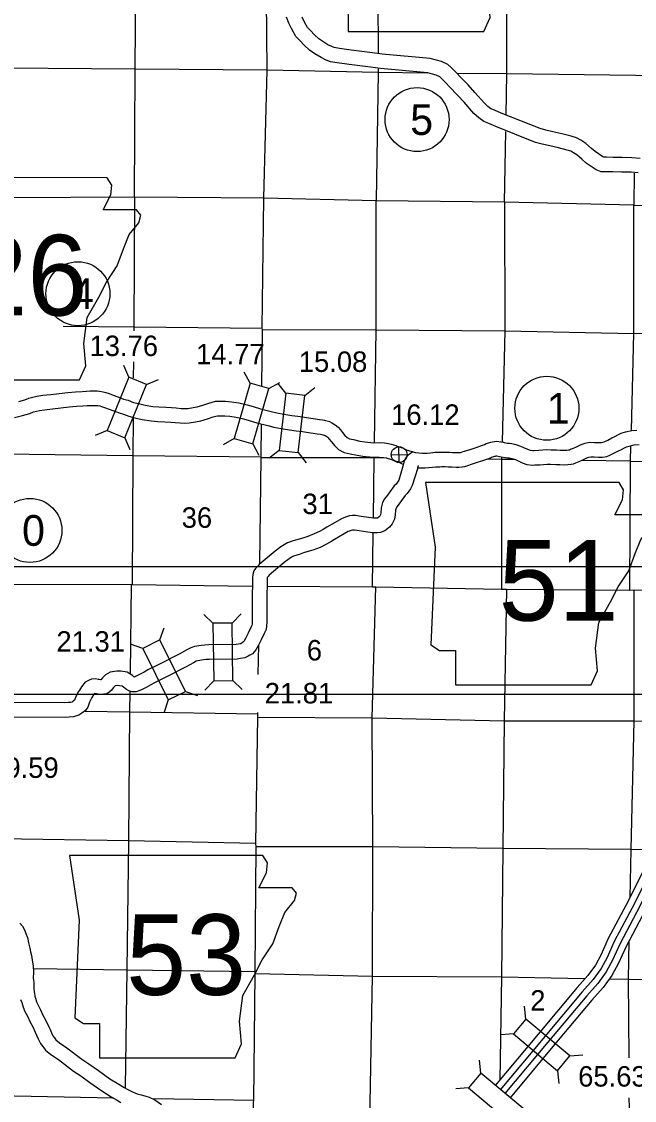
# Model space of a CAD drawing. Extents: x 369523 to 838377, y 495025 to 936819.
# Drawn here: x 538589 to 563872, y 740554 to 785066 of the extents above; entities that cross this region are included whole.
import ezdxf

# ---------------------------------------------------------------- set-up
doc = ezdxf.new("R2010")
doc.units = 0
for name, color, linetype in [('21', 7, 'Continuous'), ('22', 7, 'Continuous'), ('DSN_BRDG_Annotation', 7, 'Continuous'), ('DSN_DRFT_Common-Annotations', 7, 'Continuous'), ('DSN_DRFT_Common-Line', 7, 'Continuous'), ('DSN_DRFT_Junk-No-Plot', 7, 'Continuous'), ('Level 1', 7, 'Continuous'), ('Level 15', 7, 'Continuous'), ('Level 21', 7, 'Continuous'), ('Level 22', 7, 'Continuous'), ('Level 23', 7, 'Continuous')]:
    doc.layers.add(name, color=color, linetype=linetype)

msp = doc.modelspace()

# ---------------------------------------------------------------- linework, layer by layer
at = {"layer": '21'}
for p, q in [((470439, 762579), (744999, 762579)), ((750279, 757299), (454599, 757299))]:
    msp.add_line(p, q, dxfattribs=at)
at = {"layer": '22'}
for points in [[(550815, 793001), (551215, 790337), (551037, 786296), (551392, 786073), (552059, 786073), (552059, 784652), (557654, 784652), (557921, 785230), (557832, 786162), (557965, 787228), (558454, 788072), (558764, 788694), (559208, 789360), (559475, 790070), (559697, 790648), (560097, 791136), (560185, 791447), (560008, 791669), (558631, 791669), (558942, 792291), (558986, 792691), (558802, 792997)], [(534139, 778627), (534539, 775963), (534361, 771922), (534717, 771700), (535383, 771700), (535383, 770278), (540978, 770278), (541245, 770856), (541156, 771788), (541289, 772854), (541778, 773698), (542089, 774320), (542533, 774986), (542799, 775696), (543021, 776274), (543421, 776762), (543510, 777073), (543332, 777295), (541955, 777295), (542266, 777917), (542311, 778317), (542126, 778624)], [(555249, 766050), (555649, 763385), (555471, 759344), (555826, 759122), (556492, 759122), (556492, 757701), (562088, 757701), (562354, 758278), (562266, 759211), (562399, 760277), (562887, 761120), (563198, 761742), (563642, 762408), (563909, 763119), (564131, 763696), (564531, 764185), (564619, 764495), (564442, 764718), (563065, 764718), (563376, 765339), (563420, 765739), (563236, 766046)], [(540562, 750661), (540962, 747996), (540784, 743955), (541139, 743733), (541806, 743733), (541806, 742312), (547401, 742312), (547668, 742889), (547579, 743822), (547712, 744888), (548201, 745731), (548511, 746353), (548955, 747019), (549222, 747730), (549444, 748307), (549844, 748796), (549932, 749106), (549755, 749328), (548378, 749328), (548689, 749950), (548733, 750350), (548549, 750657)]]:
    msp.add_lwpolyline(points, close=True, dxfattribs=at)
at = {"layer": 'DSN_DRFT_Common-Annotations'}
for p, q in [((554173, 766872), (554158, 767523)), ((553840, 767190), (554491, 767205))]:
    msp.add_line(p, q, dxfattribs=at)
msp.add_circle((554165, 767197), 326, dxfattribs=at)
at = {"layer": 'DSN_DRFT_Common-Line'}
for centre in [(554906, 781022), (540914, 773838), (560259, 769113), (538933, 764070)]:
    msp.add_circle(centre, 1320, dxfattribs=at)
at = {"layer": 'Level 1'}
for points in [[(564025, 778823), (563731, 778851), (563353, 778853), (562981, 778860), (562700, 778867), (562500, 778871), (562292, 778947), (561881, 779228), (561699, 779383), (561501, 779563), (561363, 779652), (561247, 779713), (561097, 779760), (560736, 779855), (560378, 779935), (560071, 780001), (559785, 780081), (558152, 780731), (557865, 780854), (557657, 780946), (557454, 781088), (557251, 781274), (556847, 781735), (556573, 782035), (556242, 782369), (556092, 782534), (555899, 782733), (555839, 782784), (555698, 782855), (555548, 782899), (555352, 782945), (553394, 783125), (552988, 783182), (552101, 783289), (551614, 783363), (551334, 783411), (551152, 783479), (550943, 783577), (550685, 783735), (550468, 783888), (550252, 784098), (550074, 784283), (549903, 784456), (549722, 784776), (549621, 784999), (549514, 785241)], [(564114, 779417), (563761, 779450), (563360, 779453), (562994, 779460), (562715, 779467), (562612, 779469), (562568, 779485), (562246, 779705), (562095, 779833), (561868, 780040), (561665, 780171), (561478, 780269), (561264, 780336), (560877, 780438), (560507, 780521), (560215, 780584), (559977, 780650), (558381, 781286), (558104, 781405), (557953, 781472), (557831, 781557), (557681, 781694), (557295, 782135), (557008, 782449), (556677, 782782), (556530, 782944), (556310, 783171), (556173, 783288), (555918, 783416), (555701, 783479), (555449, 783539), (553463, 783721), (553066, 783777), (552182, 783884), (551710, 783955), (551491, 783993), (551384, 784032), (551229, 784105), (551015, 784237), (550852, 784351), (550678, 784521), (550503, 784702), (550386, 784821), (550258, 785048), (550169, 785244)], [(538473, 769385), (538726, 769462), (538890, 769534), (539218, 769612), (539460, 769647), (539799, 769685), (540141, 769726), (540494, 769766), (540812, 769796), (541083, 769805), (541264, 769820), (541424, 769826), (541625, 769828), (541708, 769825), (541800, 769823), (541961, 769792), (542067, 769760), (542203, 769716), (542361, 769658), (542564, 769584), (542797, 769493), (542985, 769442), (543200, 769355), (543409, 769301), (543687, 769239), (544006, 769185), (544253, 769165), (544538, 769152), (544779, 769136), (544973, 769124), (545177, 769108), (545300, 769100), (545446, 769106), (545663, 769138), (545834, 769169), (546067, 769243), (546317, 769328), (546446, 769364), (546591, 769400), (546806, 769405), (547008, 769402), (547254, 769377), (547546, 769339), (547900, 769252), (548139, 769185), (548452, 769094), (548889, 768976), (549113, 768925), (549412, 768871), (549733, 768810), (549991, 768779), (550263, 768743), (550519, 768707), (550717, 768675), (550875, 768650), (551006, 768631), (551088, 768618), (551173, 768599)], [(538296, 768727), (538629, 768806), (538934, 768898), (539081, 768962), (539331, 769022), (539536, 769052), (539869, 769089), (540210, 769130), (540556, 769169), (540850, 769197), (541119, 769205), (541301, 769221), (541437, 769226), (541616, 769228), (541689, 769225), (541737, 769224), (541816, 769209), (541887, 769187), (542007, 769149), (542155, 769094), (542353, 769023), (542609, 768922), (542793, 768873), (543012, 768784), (543268, 768718), (543571, 768649), (543932, 768589), (544214, 768566), (544505, 768553), (544740, 768537), (544930, 768525), (545135, 768509), (545295, 768499), (545502, 768508), (545760, 768546), (545980, 768586), (546254, 768673), (546494, 768754), (546601, 768784), (546671, 768802), (546808, 768805), (546974, 768803), (547184, 768781), (547436, 768748), (547748, 768672), (547974, 768608), (548290, 768516), (548744, 768394), (548992, 768337), (549302, 768281), (549642, 768216), (549916, 768184), (550181, 768149), (550429, 768114), (550623, 768082), (550786, 768057), (550915, 768038), (550973, 768029), (551040, 768014)], [(551195, 768593), (551292, 768563), (551395, 768514), (551532, 768433), (551651, 768330), (551742, 768221), (551834, 768108), (551929, 767992), (552022, 767908), (552119, 767854), (552283, 767816), (552541, 767760), (552747, 767727), (553120, 767689), (553347, 767692), (553564, 767683), (553731, 767663), (553843, 767636), (554025, 767574), (554155, 767516), (554302, 767473), (554501, 767383)], [(551019, 768019), (551074, 768003), (551112, 767985), (551180, 767944), (551222, 767908), (551280, 767839), (551370, 767728), (551493, 767578), (551670, 767416), (551902, 767288), (552152, 767230), (552430, 767171), (552669, 767132), (553093, 767089), (553337, 767092), (553516, 767084), (553626, 767071), (553678, 767059), (553805, 767015), (553948, 766952), (554093, 766909), (554341, 766797)], [(555109, 767252), (555113, 767252), (555219, 767253), (555319, 767259), (555463, 767277), (555646, 767301), (555829, 767301), (555915, 767305), (556084, 767305), (556238, 767298), (556363, 767291), (556521, 767285), (556612, 767286), (556698, 767292), (556740, 767299), (556813, 767321), (556953, 767369), (557090, 767415), (557224, 767458), (557382, 767506), (557496, 767547), (557611, 767587), (557689, 767621), (557760, 767652), (557903, 767697), (557954, 767710), (558014, 767727), (558100, 767740), (558200, 767750), (558367, 767733), (558464, 767706), (558492, 767699), (558634, 767677), (558725, 767666), (558810, 767655), (558975, 767618), (559176, 767553), (559301, 767497), (559466, 767417), (559565, 767384), (559679, 767371), (559726, 767374), (559929, 767382), (560252, 767410), (560433, 767403), (560661, 767391), (560813, 767384), (560979, 767380), (561077, 767385), (561158, 767394), (561192, 767402), (561240, 767419), (561359, 767465), (561484, 767523), (561677, 767619), (561836, 767671), (562023, 767706), (562228, 767703), (562409, 767698), (562511, 767695), (562573, 767706), (562624, 767724), (562772, 767800), (562942, 767888), (563062, 767946), (563189, 768013), (563331, 768084), (563509, 768136), (563765, 768190), (563976, 768212)], [(554931, 766658), (555105, 766651), (555240, 766653), (555375, 766661), (555540, 766682), (555684, 766701), (555845, 766701), (555931, 766705), (556070, 766705), (556208, 766699), (556335, 766692), (556513, 766685), (556634, 766686), (556767, 766695), (556877, 766713), (556996, 766749), (557147, 766800), (557277, 766845), (557402, 766885), (557571, 766936), (557697, 766981), (557830, 767028), (557930, 767072), (557971, 767090), (558068, 767120), (558112, 767131), (558139, 767139), (558174, 767144), (558201, 767147), (558255, 767141), (558310, 767126), (558374, 767110), (558553, 767083), (558650, 767071), (558705, 767064), (558816, 767039), (558960, 766992), (559048, 766953), (559240, 766860), (559434, 766796), (559664, 766768), (559757, 766775), (559966, 766783), (560266, 766809), (560405, 766803), (560633, 766791), (560793, 766785), (560984, 766780), (561126, 766786), (561260, 766802), (561358, 766824), (561449, 766857), (561594, 766913), (561743, 766982), (561905, 767062), (561985, 767088), (562074, 767105), (562217, 767103), (562391, 767099), (562554, 767093), (562727, 767124), (562863, 767172), (563047, 767267), (563211, 767351), (563334, 767411), (563462, 767479), (563550, 767523), (563656, 767554), (563859, 767597), (564063, 767618)], [(554731, 767314), (554584, 767209), (554532, 767171), (554469, 767113), (554422, 767037), (554379, 766949), (554320, 766707)], [(554501, 767383), (554845, 767280)], [(554845, 767280), (555109, 767252)], [(554931, 766658), (554708, 765920), (554636, 765784), (554499, 765592), (554419, 765513), (554261, 765301), (554164, 765170), (554071, 765050), (554042, 764994), (554014, 764902), (554002, 764720), (553971, 764537), (553873, 764346), (553770, 764208), (553580, 764057), (553393, 763982), (553251, 763973), (553057, 763976), (552512, 764058), (552322, 764085), (552273, 764086), (552244, 764083), (552180, 764063), (552065, 764022), (551498, 763698), (551343, 763598), (551148, 763492), (550901, 763373), (550599, 763258), (550364, 763184), (550220, 763142), (550077, 763098), (549950, 763057), (549801, 763003), (549726, 762965), (549635, 762901), (549417, 762747), (548808, 762222), (548763, 762176), (548719, 762131), (548717, 762104), (548718, 762032), (548721, 761865), (548709, 761374), (548703, 760392), (548702, 760275), (548694, 760141), (548674, 759989), (548600, 759812), (548477, 759561), (548360, 759337), (548255, 759141), (548121, 758985), (548012, 758931), (547934, 758878), (547796, 758809), (547617, 758782), (547489, 758764), (546338, 758749), (546202, 758742), (546089, 758729), (545863, 758692), (545798, 758670), (545680, 758614), (545374, 758441), (544624, 758058), (544462, 757977), (544078, 757786), (543928, 757699), (543729, 757597), (543559, 757504), (543471, 757463), (543320, 757411), (543215, 757410), (543134, 757417), (543011, 757451), (542918, 757512), (542860, 757553), (542796, 757605), (542739, 757645), (542625, 757664), (542548, 757667), (542454, 757653), (542420, 757633), (542375, 757586), (542280, 757469), (542198, 757404), (542108, 757335), (541975, 757309), (541904, 757300), (541823, 757303), (541748, 757314), (541682, 757326), (541650, 757331)], [(554324, 766723), (554151, 766150), (554124, 766100), (554040, 765982), (553965, 765907), (553779, 765658), (553686, 765531), (553565, 765376), (553484, 765223), (553419, 765009), (553406, 764790), (553395, 764728), (553363, 764665), (553336, 764630), (553275, 764581), (553259, 764575), (553238, 764574), (553107, 764576), (552599, 764652), (552369, 764685), (552242, 764686), (552123, 764672), (551992, 764634), (551812, 764568), (551188, 764211), (551037, 764115), (550874, 764026), (550663, 763924), (550402, 763825), (550191, 763758), (550048, 763717), (549896, 763670), (549755, 763624), (549565, 763555), (549418, 763482), (549289, 763392), (549047, 763221), (548397, 762660), (548334, 762596), (548245, 762505), (548168, 762406), (548125, 762248), (548117, 762120), (548118, 762024), (548121, 761866), (548109, 761383), (548103, 760396), (548102, 760296), (548096, 760198), (548090, 760146), (548054, 760061), (547942, 759832), (547830, 759617), (547758, 759483), (547745, 759468), (547707, 759449), (547630, 759396), (547613, 759388), (547532, 759376), (547444, 759364), (546320, 759349), (546152, 759341), (546005, 759323), (545717, 759276), (545574, 759227), (545405, 759148), (545090, 758970), (544355, 758594), (544194, 758515), (543793, 758314), (543641, 758226), (543449, 758127), (543289, 758040), (543246, 758020), (543241, 758018), (543221, 758033), (543159, 758083), (543057, 758154), (542950, 758217), (542688, 758262), (542513, 758269), (542248, 758228), (542047, 758109), (541926, 757986), (541860, 757904), (541844, 757906), (541786, 757917), (541749, 757923)], [(554959, 766740), (554942, 766728), (554925, 766658)], [(541763, 757921), (541638, 757948), (541478, 757933), (541380, 757895), (541206, 757811), (541058, 757624), (540975, 757485), (540933, 757420), (540831, 757216), (540779, 757062), (540724, 757022), (540683, 756992), (540626, 756976), (540512, 756967), (540377, 756959), (537775, 756974)], [(541636, 757334), (541610, 757340), (541590, 757330), (541552, 757282), (541486, 757171), (541456, 757124), (541386, 756985), (541318, 756781), (541228, 756645), (541077, 756537), (540948, 756442), (540729, 756382), (540555, 756369), (540395, 756358), (537781, 756373)], [(538521, 747867), (538623, 747745), (538705, 747588), (538768, 747439), (538828, 747269), (538880, 747049), (538925, 746840), (538964, 746680), (539001, 746527), (539022, 746340), (539066, 746100), (539087, 745848), (539070, 745604), (539090, 745428), (539092, 745169), (539114, 745036), (539117, 744971), (539132, 744860), (539163, 744778), (539211, 744616), (539273, 744480), (539366, 744286), (539468, 744076), (539584, 743854), (539697, 743624), (539763, 743477), (539817, 743344), (539879, 743223), (539943, 743137), (540007, 743050), (540155, 742931), (540462, 742722), (541072, 742255), (541370, 742064), (541759, 741787), (542232, 741444), (542595, 741219), (542824, 741084), (542976, 741001), (543053, 740959), (543186, 740895), (543260, 740862), (543360, 740832), (543519, 740784), (543676, 740739), (543855, 740684), (544090, 740574), (544363, 740388)], [(538546, 744713), (538594, 744587), (538648, 744405), (538729, 744226), (538827, 744024), (538932, 743807), (539048, 743583), (539154, 743369), (539211, 743241), (539271, 743094), (539368, 742905), (539462, 742779), (539571, 742631), (539798, 742449), (540110, 742236), (540728, 741764), (541033, 741568), (541409, 741299), (541897, 740946), (542285, 740705), (542527, 740563), (542689, 740474)]]:
    msp.add_lwpolyline(points, dxfattribs=at)
at = {"layer": 'Level 15'}
for points in [[(548578, 777786), (548724, 783056), (548691, 786013)], [(548499, 770032), (548524, 772359), (548519, 772417), (548578, 777786)], [(548420, 762716), (548468, 767066), (548468, 767092), (548482, 768453)], [(534102, 761921), (537799, 761858), (537859, 761856), (543106, 761839), (543156, 761837), (548107, 761775)], [(548741, 761769), (553069, 761744), (553203, 761737), (558387, 761645), (558593, 761647), (563682, 761611), (563860, 761619)], [(563860, 761619), (569003, 761540), (569161, 761531), (569845, 761528)], [(548356, 758125), (548374, 759336)], [(548126, 735352), (548163, 740488), (548169, 740554), (548227, 745787), (548230, 745867), (548262, 751015), (548254, 751149), (548331, 756370), (548332, 756502), (548333, 756557)]]:
    msp.add_lwpolyline(points, dxfattribs=at)
at = {"layer": 'Level 21'}
for p, q in [((543012, 770390), (542807, 770876)), ((548023, 770143), (547769, 770605)), ((543746, 770091), (544232, 770297)), ((548784, 769922), (549247, 770177)), ((549493, 769732), (549166, 770147)), ((550279, 769639), (550694, 769966)), ((542117, 768189), (541631, 767984)), ((542851, 767891), (543056, 767404)), ((547362, 767861), (546900, 767606)), ((548123, 767640), (548378, 767178)), ((549213, 767373), (548799, 767046)), ((550000, 767280), (550327, 766865)), ((546483, 760239), (546105, 760608)), ((547275, 760250), (547644, 760628)), ((544299, 759557), (544469, 760057)), ((543589, 759206), (543089, 759375)), ((546514, 757863), (546146, 757485)), ((547306, 757874), (547685, 757505)), ((545352, 757427), (545852, 757258)), ((544642, 757076), (544473, 756576)), ((559388, 743910), (559340, 744436)), ((558881, 743302), (558355, 743254)), ((557531, 741684), (557483, 742210)), ((561212, 742388), (561738, 742435)), ((560705, 741780), (560753, 741254)), ((557023, 741076), (556498, 741028))]:
    msp.add_line(p, q, dxfattribs=at)
for points in [[(542851, 767891), (543746, 770091), (543012, 770390), (542117, 768189)], [(548123, 767640), (548784, 769922), (548023, 770143), (547362, 767861)], [(550000, 767280), (550279, 769639), (549493, 769732), (549213, 767373)], [(547306, 757874), (547275, 760250), (546483, 760239), (546514, 757863)], [(543589, 759206), (544642, 757076), (545352, 757427), (544299, 759557)], [(561212, 742388), (559388, 743910), (558881, 743302), (560705, 741780)], [(559355, 740162), (557531, 741684), (557023, 741076), (558848, 739553)]]:
    msp.add_lwpolyline(points, close=True, dxfattribs=at)
at = {"layer": 'Level 22'}
for points in [[(543253, 777817), (543269, 783108), (543312, 788455), (543444, 793786)], [(553455, 793570), (553275, 788287), (553300, 783762)], [(558575, 781223), (558603, 782903), (558608, 788180), (558738, 793547)], [(555328, 782937), (553304, 782958), (548724, 783056), (543269, 783108), (537886, 783149), (532679, 783288)], [(553303, 783121), (553304, 782958), (553216, 777672)], [(569275, 782781), (563916, 782846), (558603, 782903), (556557, 782925)], [(558514, 777611), (558563, 780531)], [(563868, 778818), (563852, 777484)], [(563852, 777484), (558514, 777611), (553216, 777672), (548578, 777786), (543253, 777817), (537992, 777790)], [(543253, 777817), (543216, 772470), (543214, 772302)], [(553143, 767703), (553215, 772352), (553216, 777672)], [(558514, 777611), (558526, 772309), (558411, 767723)], [(563745, 768203), (563846, 772197), (563852, 777484)], [(563852, 777484), (567545, 777419)], [(540306, 772505), (543216, 772470), (548519, 772417)], [(548524, 772359), (553215, 772352), (558526, 772309), (563846, 772197)], [(571524, 772124), (569150, 772134), (563846, 772197)], [(543204, 771023), (543199, 770364)], [(543186, 768711), (543174, 767153), (543156, 761837)], [(563682, 761611), (563712, 766928), (563728, 767553)], [(548468, 767092), (543174, 767153), (537836, 767212), (532857, 767263)], [(553655, 767055), (553133, 767061), (548468, 767066)], [(553103, 764579), (553133, 767061), (553133, 767074)], [(558931, 766992), (558392, 766999), (557763, 767007)], [(558395, 767094), (558392, 766999), (558387, 761645)], [(563712, 766928), (561689, 766955)], [(563712, 766928), (569036, 766851)], [(553069, 761744), (553096, 763976)], [(543106, 761839), (543066, 758187)], [(552955, 737091), (552969, 740438), (553061, 745683), (553075, 751013), (553056, 756337), (553203, 761737)], [(558593, 761647), (558502, 756217), (558448, 750943), (558390, 745654), (558325, 741409)], [(563694, 748926), (563732, 750909), (563859, 756217), (563860, 761619)], [(543057, 757430), (543048, 756592), (543002, 751267), (542937, 745944), (542867, 741086)], [(541219, 756618), (543048, 756592), (548332, 756502)], [(548331, 756370), (553056, 756337), (558502, 756217), (563859, 756217)], [(563859, 756217), (567196, 756169)], [(548254, 751149), (543002, 751267), (537695, 751348), (535109, 751398)], [(563732, 750909), (558448, 750943), (553075, 751013), (548262, 751015)], [(564606, 750891), (563732, 750909)], [(563650, 742310), (563630, 745556), (563660, 747123)], [(539095, 745997), (542937, 745944), (548230, 745867)], [(548227, 745787), (553061, 745683), (558390, 745654), (561806, 745590)], [(562838, 745571), (563630, 745556)], [(563630, 745556), (568921, 745439), (574102, 745489)], [(542381, 740646), (537605, 740739), (532276, 740810), (527033, 740945)], [(548169, 740554), (544049, 740619)], [(563658, 740049), (563663, 740246), (563660, 740657)]]:
    msp.add_lwpolyline(points, dxfattribs=at)
at = {"layer": 'Level 23'}
for points in [[(567471, 756647), (566348, 754406), (565439, 752511), (564800, 751254), (564229, 750025), (563634, 748806), (562792, 747230), (562499, 746570), (562263, 746137), (561953, 745713), (561505, 745206), (559895, 743288), (558132, 741174)], [(567717, 756523), (566595, 754284), (565685, 752390), (565048, 751134), (564477, 749907), (563879, 748681), (563039, 747110), (562745, 746448), (562496, 745990), (562168, 745541), (561713, 745027), (560106, 743111), (558337, 740991)], [(567940, 756411), (566820, 754174), (565909, 752279), (565272, 751025), (564703, 749799), (564102, 748568), (563264, 747000), (562970, 746337), (562707, 745856), (562363, 745384), (561902, 744863), (560298, 742951), (558532, 740834)], [(568186, 756288), (567067, 754053), (566156, 752157), (565520, 750904), (564951, 749681), (564347, 748442), (563511, 746879), (563216, 746215), (562940, 745708), (562577, 745212), (562111, 744684), (560509, 742774), (558751, 740667)]]:
    msp.add_lwpolyline(points, dxfattribs=at)

# ---------------------------------------------------------------- texts
at = {"layer": '22'}
for s, p in [('26', (536358, 772939)), ('51', (558269, 760347)), ('53', (542903, 744907))]:
    msp.add_text(s, height=3326.4, dxfattribs=at).set_placement(p)
at = {"layer": 'DSN_BRDG_Annotation'}
msp.add_text('16.12', height=844.8, dxfattribs=at).set_placement((553834, 768426))
at = {"layer": 'DSN_DRFT_Common-Line'}
for s, p in [('5', (554623, 780389)), ('4', (540631, 773204)), ('1', (560259, 768479)), ('0', (538610, 763436))]:
    msp.add_text(s, height=1267, dxfattribs=at).set_placement(p)
at = {"layer": 'DSN_DRFT_Junk-No-Plot'}
for s, p in [('13.76', (541393, 771265)), ('14.77', (545790, 770923)), ('15.08', (550026, 770611)), ('21.31', (540027, 759068)), ('21.81', (548619, 756933)), ('19.59', (537293, 753861)), ('65.63,65.64', (561551, 741124))]:
    msp.add_text(s, height=844.8, dxfattribs=at).set_placement(p)
at = {"layer": 'Level 21'}
msp.add_text('2', height=845, dxfattribs=at).set_placement((559574, 744257))
at = {"layer": 'Level 22'}
for s, height, p in [('31', 844.8, (550174, 764745)), ('36', 844.8, (545194, 764180)), ('6', 845, (550355, 758706))]:
    msp.add_text(s, height=height, dxfattribs=at).set_placement(p)

doc.saveas('drawing.dxf')
